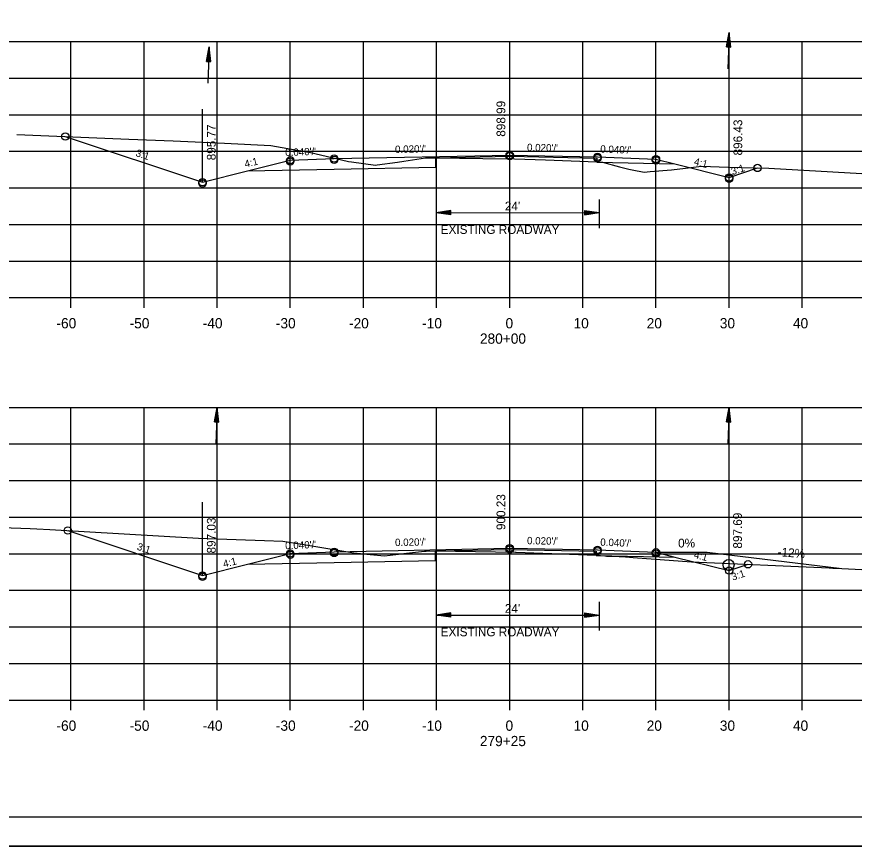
# Model space of a CAD drawing. Extents: x 1486524 to 1499135, y 326561 to 337924.
# Drawn here: x 1488915.5 to 1489030, y 331499.3 to 331612.6 of the extents above; entities that cross this region are included whole.
import ezdxf

# ---------------------------------------------------------------- set-up
doc = ezdxf.new("R2010")
doc.units = 0
for name, color, linetype in [('E_Const Align', 7, 'Continuous'), ('E_Const Align Station', 7, 'Continuous'), ('E_Ownership Information', 7, 'Continuous'), ('E_Property Line', 7, 'Continuous'), ('E_Proposed ROW and Easements', 7, 'Continuous'), ('E_Proposed ROW Fig Annot', 7, 'Continuous'), ('E_Quarter Calls', 7, 'Continuous'), ('E_Station Offset', 7, 'Continuous'), ('E_Survey Point', 7, 'Continuous'), ('E_Title Sheet', 7, 'Continuous'), ('E_Tract Number', 7, 'Continuous'), ('R_Water Annot', 7, 'Continuous'), ('R_Xsect Elev', 7, 'Continuous'), ('R_Xsect Slope', 7, 'Continuous')]:
    doc.layers.add(name, color=color, linetype=linetype)

msp = doc.modelspace()

# ---------------------------------------------------------------- linework, layer by layer
at = {"layer": 'E_Const Align'}
for p, q in [((1488842.89, 331574.26), (1489122.89, 331574.26)), ((1488922.89, 331572.86), (1488922.89, 331574.26)), ((1488932.89, 331572.86), (1488932.89, 331574.26)), ((1488942.89, 331572.86), (1488942.89, 331574.26)), ((1488952.89, 331572.86), (1488952.89, 331574.26)), ((1488962.89, 331572.86), (1488962.89, 331574.26)), ((1488972.89, 331572.86), (1488972.89, 331574.26)), ((1488982.89, 331572.86), (1488982.89, 331574.26)), ((1488992.89, 331572.86), (1488992.89, 331574.26)), ((1489002.89, 331572.86), (1489002.89, 331574.26)), ((1489012.89, 331572.86), (1489012.89, 331574.26)), ((1489022.89, 331572.86), (1489022.89, 331574.26)), ((1488842.89, 331519.26), (1489122.89, 331519.26)), ((1488922.89, 331517.86), (1488922.89, 331519.26)), ((1488932.89, 331517.86), (1488932.89, 331519.26)), ((1488942.89, 331517.86), (1488942.89, 331519.26)), ((1488952.89, 331517.86), (1488952.89, 331519.26)), ((1488962.89, 331517.86), (1488962.89, 331519.26)), ((1488972.89, 331517.86), (1488972.89, 331519.26)), ((1488982.89, 331517.86), (1488982.89, 331519.26)), ((1488992.89, 331517.86), (1488992.89, 331519.26)), ((1489002.89, 331517.86), (1489002.89, 331519.26)), ((1489012.89, 331517.86), (1489012.89, 331519.26)), ((1489022.89, 331517.86), (1489022.89, 331519.26))]:
    msp.add_line(p, q, dxfattribs=at)
at = {"layer": 'E_Ownership Information'}
for p, q in [((1488842.89, 331609.26), (1489122.89, 331609.26)), ((1488922.89, 331574.26), (1488922.89, 331609.26)), ((1488932.89, 331574.26), (1488932.89, 331609.26)), ((1488942.89, 331574.26), (1488942.89, 331609.26)), ((1488952.89, 331574.26), (1488952.89, 331609.26)), ((1488962.89, 331574.26), (1488962.89, 331609.26)), ((1488972.89, 331574.26), (1488972.89, 331609.26)), ((1488982.89, 331574.26), (1488982.89, 331609.26)), ((1488992.89, 331574.26), (1488992.89, 331609.26)), ((1489002.89, 331574.26), (1489002.89, 331609.26)), ((1489012.89, 331574.26), (1489012.89, 331609.26)), ((1489022.89, 331574.26), (1489022.89, 331609.26)), ((1488842.89, 331604.26), (1489122.89, 331604.26)), ((1488842.89, 331599.26), (1489122.89, 331599.26)), ((1488842.89, 331594.26), (1489122.89, 331594.26)), ((1488842.89, 331589.26), (1489122.89, 331589.26)), ((1488842.89, 331584.26), (1489122.89, 331584.26)), ((1488842.89, 331579.26), (1489122.89, 331579.26)), ((1488842.89, 331574.26), (1489122.89, 331574.26)), ((1488842.89, 331559.26), (1489122.89, 331559.26)), ((1488922.89, 331519.26), (1488922.89, 331559.26)), ((1488932.89, 331519.26), (1488932.89, 331559.26)), ((1488942.89, 331519.26), (1488942.89, 331559.26)), ((1488952.89, 331519.26), (1488952.89, 331559.26)), ((1488962.89, 331519.26), (1488962.89, 331559.26)), ((1488972.89, 331519.26), (1488972.89, 331559.26)), ((1488982.89, 331519.26), (1488982.89, 331559.26)), ((1488992.89, 331519.26), (1488992.89, 331559.26)), ((1489002.89, 331519.26), (1489002.89, 331559.26)), ((1489012.89, 331519.26), (1489012.89, 331559.26)), ((1489022.89, 331519.26), (1489022.89, 331559.26)), ((1488842.89, 331554.26), (1489122.89, 331554.26)), ((1488842.89, 331549.26), (1489122.89, 331549.26)), ((1488842.89, 331544.26), (1489122.89, 331544.26)), ((1488842.89, 331539.26), (1489122.89, 331539.26)), ((1488842.89, 331534.26), (1489122.89, 331534.26)), ((1488842.89, 331529.26), (1489122.89, 331529.26)), ((1488842.89, 331524.26), (1489122.89, 331524.26)), ((1488842.89, 331519.26), (1489122.89, 331519.26))]:
    msp.add_line(p, q, dxfattribs=at)
at = {"layer": 'E_Property Line'}
msp.add_line((1489141.07, 331503.26), (1488824.89, 331503.26), dxfattribs=at)
at = {"layer": 'E_Proposed ROW and Easements'}
for p, q in [((1488972.85, 331587.69), (1488972.85, 331583.76)), ((1488995.12, 331587.69), (1488995.12, 331583.76)), ((1488974.85, 331586.17), (1488972.85, 331585.87)), ((1488974.85, 331585.57), (1488972.85, 331585.87)), ((1488974.85, 331586.12), (1488973.18, 331585.87)), ((1488974.85, 331585.62), (1488973.18, 331585.87)), ((1488974.85, 331586.07), (1488973.52, 331585.87)), ((1488974.85, 331585.67), (1488973.52, 331585.87)), ((1488974.85, 331586.02), (1488973.86, 331585.87)), ((1488974.85, 331585.72), (1488973.86, 331585.87)), ((1488974.85, 331585.97), (1488974.2, 331585.87)), ((1488974.85, 331585.77), (1488974.2, 331585.87)), ((1488974.85, 331585.92), (1488974.53, 331585.87)), ((1488974.85, 331585.82), (1488974.53, 331585.87)), ((1488974.85, 331585.57), (1488974.85, 331586.17)), ((1488993.12, 331586.18), (1488995.12, 331585.88)), ((1488993.12, 331586.18), (1488993.12, 331585.58)), ((1488993.12, 331586.13), (1488994.79, 331585.88)), ((1488993.12, 331586.07), (1488994.44, 331585.88)), ((1488993.12, 331586.02), (1488994.11, 331585.88)), ((1488993.12, 331585.97), (1488993.77, 331585.88)), ((1488993.12, 331585.92), (1488993.44, 331585.88)), ((1488993.12, 331585.58), (1488995.12, 331585.88)), ((1488993.12, 331585.78), (1488993.77, 331585.88)), ((1488993.12, 331585.68), (1488994.44, 331585.88)), ((1488993.12, 331585.63), (1488994.79, 331585.88)), ((1488993.12, 331585.73), (1488994.11, 331585.88)), ((1488993.12, 331585.83), (1488993.44, 331585.88)), ((1488972.85, 331532.69), (1488972.85, 331528.76)), ((1488995.12, 331532.69), (1488995.12, 331528.76)), ((1488974.85, 331531.17), (1488972.85, 331530.87)), ((1488974.85, 331530.57), (1488972.85, 331530.87)), ((1488974.85, 331531.12), (1488973.18, 331530.87)), ((1488974.85, 331530.62), (1488973.18, 331530.87)), ((1488974.85, 331531.07), (1488973.52, 331530.87)), ((1488974.85, 331530.68), (1488973.52, 331530.87)), ((1488974.85, 331531.02), (1488973.86, 331530.87)), ((1488974.85, 331530.73), (1488973.86, 331530.87)), ((1488974.85, 331530.97), (1488974.2, 331530.87)), ((1488974.85, 331530.78), (1488974.2, 331530.87)), ((1488974.85, 331530.92), (1488974.53, 331530.87)), ((1488974.85, 331530.83), (1488974.53, 331530.87)), ((1488974.85, 331530.57), (1488974.85, 331531.17)), ((1488993.12, 331531.18), (1488995.12, 331530.88)), ((1488993.12, 331531.18), (1488993.12, 331530.58)), ((1488993.12, 331531.13), (1488994.79, 331530.88)), ((1488993.12, 331531.08), (1488994.44, 331530.88)), ((1488993.12, 331531.03), (1488994.11, 331530.88)), ((1488993.12, 331530.98), (1488993.77, 331530.88)), ((1488993.12, 331530.93), (1488993.44, 331530.88)), ((1488993.12, 331530.58), (1488995.12, 331530.88)), ((1488993.12, 331530.78), (1488993.77, 331530.88)), ((1488993.12, 331530.68), (1488994.44, 331530.88)), ((1488993.12, 331530.63), (1488994.79, 331530.88)), ((1488993.12, 331530.73), (1488994.11, 331530.88)), ((1488993.12, 331530.83), (1488993.44, 331530.88))]:
    msp.add_line(p, q, dxfattribs=at)
at = {"layer": 'E_Proposed ROW Fig Annot'}
for p, q in [((1489012.52, 331608.52), (1489012.89, 331610.51)), ((1489012.52, 331608.52), (1489012.89, 331610.51)), ((1489012.57, 331608.52), (1489012.88, 331610.18)), ((1489012.57, 331608.52), (1489012.88, 331610.18)), ((1489012.62, 331608.52), (1489012.86, 331609.84)), ((1489012.62, 331608.52), (1489012.86, 331609.84)), ((1489012.67, 331608.52), (1489012.85, 331609.5)), ((1489012.67, 331608.52), (1489012.85, 331609.5)), ((1489012.97, 331608.51), (1489012.85, 331609.5)), ((1489012.97, 331608.51), (1489012.85, 331609.5)), ((1489013.02, 331608.51), (1489012.86, 331609.84)), ((1489013.02, 331608.51), (1489012.86, 331609.84)), ((1489013.07, 331608.51), (1489012.88, 331610.18)), ((1489013.07, 331608.51), (1489012.88, 331610.18)), ((1489013.12, 331608.51), (1489012.89, 331610.51)), ((1489013.12, 331608.51), (1489012.89, 331610.51)), ((1488941.42, 331606.55), (1488941.78, 331608.54)), ((1488941.42, 331606.55), (1488941.78, 331608.54)), ((1488942.02, 331606.54), (1488941.78, 331608.54)), ((1488942.02, 331606.54), (1488941.78, 331608.54)), ((1489012.52, 331608.52), (1489013.12, 331608.51)), ((1489012.52, 331608.52), (1489013.12, 331608.51)), ((1489012.73, 331608.52), (1489012.84, 331609.17)), ((1489012.73, 331608.52), (1489012.84, 331609.17)), ((1489012.78, 331608.52), (1489012.83, 331608.83)), ((1489012.78, 331608.52), (1489012.83, 331608.83)), ((1489012.87, 331608.51), (1489012.83, 331608.83)), ((1489012.87, 331608.51), (1489012.83, 331608.83)), ((1489012.92, 331608.51), (1489012.84, 331609.17)), ((1489012.92, 331608.51), (1489012.84, 331609.17)), ((1488941.47, 331606.55), (1488941.77, 331608.21)), ((1488941.47, 331606.55), (1488941.77, 331608.21)), ((1488941.52, 331606.55), (1488941.76, 331607.87)), ((1488941.52, 331606.55), (1488941.76, 331607.87)), ((1488941.57, 331606.55), (1488941.75, 331607.53)), ((1488941.57, 331606.55), (1488941.75, 331607.53)), ((1488941.62, 331606.55), (1488941.74, 331607.19)), ((1488941.62, 331606.55), (1488941.74, 331607.19)), ((1488941.81, 331606.54), (1488941.74, 331607.19)), ((1488941.81, 331606.54), (1488941.74, 331607.19)), ((1488941.86, 331606.54), (1488941.75, 331607.53)), ((1488941.86, 331606.54), (1488941.75, 331607.53)), ((1488941.91, 331606.54), (1488941.76, 331607.87)), ((1488941.91, 331606.54), (1488941.76, 331607.87)), ((1488941.97, 331606.54), (1488941.77, 331608.21)), ((1488941.97, 331606.54), (1488941.77, 331608.21)), ((1488941.42, 331606.55), (1488942.02, 331606.54)), ((1488941.42, 331606.55), (1488942.02, 331606.54)), ((1488941.67, 331606.55), (1488941.72, 331606.86)), ((1488941.67, 331606.55), (1488941.72, 331606.86)), ((1488941.76, 331606.54), (1488941.72, 331606.86)), ((1488941.76, 331606.54), (1488941.72, 331606.86)), ((1488972.85, 331585.87), (1488995.12, 331585.88)), ((1488942.52, 331557.27), (1488942.89, 331559.26)), ((1488942.52, 331557.27), (1488942.89, 331559.26)), ((1488943.12, 331557.25), (1488942.89, 331559.26)), ((1488943.12, 331557.25), (1488942.89, 331559.26)), ((1489012.52, 331557.27), (1489012.89, 331559.26)), ((1489012.52, 331557.27), (1489012.89, 331559.26)), ((1489013.12, 331557.25), (1489012.89, 331559.26)), ((1489013.12, 331557.25), (1489012.89, 331559.26)), ((1488942.57, 331557.27), (1488942.88, 331558.93)), ((1488942.57, 331557.27), (1488942.88, 331558.93)), ((1488942.62, 331557.27), (1488942.86, 331558.58)), ((1488942.62, 331557.27), (1488942.86, 331558.58)), ((1488942.67, 331557.27), (1488942.85, 331558.25)), ((1488942.67, 331557.27), (1488942.85, 331558.25)), ((1488942.73, 331557.26), (1488942.84, 331557.91)), ((1488942.73, 331557.26), (1488942.84, 331557.91)), ((1488942.92, 331557.26), (1488942.84, 331557.91)), ((1488942.92, 331557.26), (1488942.84, 331557.91)), ((1488942.97, 331557.26), (1488942.85, 331558.25)), ((1488942.97, 331557.26), (1488942.85, 331558.25)), ((1488943.02, 331557.26), (1488942.86, 331558.58)), ((1488943.02, 331557.26), (1488942.86, 331558.58)), ((1488943.07, 331557.25), (1488942.88, 331558.93)), ((1488943.07, 331557.25), (1488942.88, 331558.93)), ((1489012.57, 331557.27), (1489012.88, 331558.93)), ((1489012.57, 331557.27), (1489012.88, 331558.93)), ((1489012.62, 331557.27), (1489012.86, 331558.58)), ((1489012.62, 331557.27), (1489012.86, 331558.58)), ((1489012.67, 331557.27), (1489012.85, 331558.25)), ((1489012.67, 331557.27), (1489012.85, 331558.25)), ((1489012.73, 331557.26), (1489012.84, 331557.91)), ((1489012.73, 331557.26), (1489012.84, 331557.91)), ((1489012.92, 331557.26), (1489012.84, 331557.91)), ((1489012.92, 331557.26), (1489012.84, 331557.91)), ((1489012.97, 331557.26), (1489012.85, 331558.25)), ((1489012.97, 331557.26), (1489012.85, 331558.25)), ((1489013.02, 331557.26), (1489012.86, 331558.58)), ((1489013.02, 331557.26), (1489012.86, 331558.58)), ((1489013.07, 331557.25), (1489012.88, 331558.93)), ((1489013.07, 331557.25), (1489012.88, 331558.93)), ((1488942.52, 331557.27), (1488943.12, 331557.25)), ((1488942.52, 331557.27), (1488943.12, 331557.25)), ((1488942.78, 331557.26), (1488942.83, 331557.58)), ((1488942.78, 331557.26), (1488942.83, 331557.58)), ((1488942.87, 331557.26), (1488942.83, 331557.58)), ((1488942.87, 331557.26), (1488942.83, 331557.58)), ((1489012.52, 331557.27), (1489013.12, 331557.25)), ((1489012.52, 331557.27), (1489013.12, 331557.25)), ((1489012.78, 331557.26), (1489012.83, 331557.58)), ((1489012.78, 331557.26), (1489012.83, 331557.58)), ((1489012.87, 331557.26), (1489012.83, 331557.58)), ((1489012.87, 331557.26), (1489012.83, 331557.58)), ((1488972.85, 331530.87), (1488995.12, 331530.88))]:
    msp.add_line(p, q, dxfattribs=at)
at = {"layer": 'E_Quarter Calls'}
msp.add_line((1488812.48, 331499.28), (1489145.82, 331499.28), dxfattribs=at)
for points in [[(1488812.48, 331712.62), (1489145.82, 331712.62), (1489145.82, 331499.28), (1488812.48, 331499.28)], [(1489058.81, 331708.72), (1489058.81, 331698.84), (1489094.54, 331698.84), (1489094.54, 331695.92), (1489117.74, 331695.92), (1489117.74, 331671.59), (1489141.07, 331671.59), (1489141.07, 331503.26), (1488824.89, 331503.26), (1488824.89, 331708.72)]]:
    msp.add_lwpolyline(points, close=True, dxfattribs=at)
for centre in [(1488922.13, 331596.28), (1488922.13, 331596.28), (1488952.89, 331593.03), (1488952.89, 331593.03), (1488952.89, 331592.86), (1488958.89, 331593.27), (1488958.89, 331593.27), (1488958.89, 331593.1), (1488982.89, 331593.75), (1488982.89, 331593.75), (1488982.89, 331593.58), (1488994.89, 331593.51), (1488994.89, 331593.51), (1488994.89, 331593.34), (1489002.89, 331593.19), (1489002.89, 331593.19), (1489002.89, 331593.02), (1489016.78, 331591.98), (1489016.78, 331591.98), (1489012.89, 331590.69), (1489012.89, 331590.69), (1488940.89, 331590.03), (1488940.89, 331590.03), (1488940.89, 331589.86), (1489012.89, 331590.52), (1488922.48, 331542.43), (1488922.48, 331542.43), (1488952.89, 331539.29), (1488952.89, 331539.29), (1488952.89, 331539.12), (1488958.89, 331539.53), (1488958.89, 331539.53), (1488958.89, 331539.36), (1488982.89, 331540.01), (1488982.89, 331540.01), (1488982.89, 331539.84), (1488994.89, 331539.77), (1488994.89, 331539.77), (1488994.89, 331539.6), (1489002.89, 331539.45), (1489002.89, 331539.45), (1489002.89, 331539.28), (1489012.89, 331536.95), (1489012.89, 331536.95), (1489015.48, 331537.81), (1489015.48, 331537.81), (1488940.89, 331536.29), (1488940.89, 331536.29), (1488940.89, 331536.12)]:
    msp.add_circle(centre, 0.5, dxfattribs=at)
at = {"layer": 'E_Station Offset'}
for p, q in [((1489002.89, 331539.45), (1489009.89, 331539.45)), ((1489009.89, 331539.45), (1489028.3, 331537.24))]:
    msp.add_line(p, q, dxfattribs=at)
msp.add_circle((1489012.82, 331537.73), 0.75, dxfattribs=at)
at = {"layer": 'E_Survey Point'}
for points in [[(1488947.06, 331591.57), (1488958.89, 331591.81), (1488972.78, 331592.09), (1488972.78, 331593.38), (1488982.89, 331593.58), (1488994.79, 331593.34), (1488994.8, 331592.76), (1489005.45, 331592.54)], [(1488947.06, 331537.83), (1488958.89, 331538.07), (1488972.73, 331538.35), (1488972.73, 331539.64), (1488982.89, 331539.84), (1488994.7, 331539.61), (1488994.71, 331539.02), (1489005.45, 331538.81)]]:
    msp.add_lwpolyline(points, dxfattribs=at)
at = {"layer": 'E_Title Sheet'}
for points in [[(1488922.13, 331596.28), (1488940.89, 331590.03), (1488947.06, 331591.57), (1488952.89, 331593.03), (1488958.89, 331593.27), (1488982.89, 331593.75), (1488994.89, 331593.51), (1489002.89, 331593.19), (1489005.45, 331592.54), (1489012.89, 331590.69), (1489016.78, 331591.98)], [(1488922.48, 331542.43), (1488940.89, 331536.29), (1488947.06, 331537.83), (1488952.89, 331539.29), (1488958.89, 331539.53), (1488982.89, 331540.01), (1488994.89, 331539.77), (1489002.89, 331539.45), (1489005.45, 331538.81), (1489012.89, 331536.95), (1489015.48, 331537.81)]]:
    msp.add_lwpolyline(points, dxfattribs=at)
at = {"layer": 'E_Tract Number'}
for points in [[(1488915.48, 331596.54), (1488930.82, 331595.93), (1488936.88, 331595.68), (1488943.91, 331595.35), (1488950.23, 331595.03), (1488955.39, 331594.12), (1488955.66, 331594.08), (1488957.03, 331593.76), (1488960.84, 331592.88), (1488961.28, 331592.82), (1488964.53, 331592.38), (1488964.75, 331592.41), (1488967.53, 331592.79), (1488968.41, 331592.92), (1488971.4, 331593.36), (1488972.19, 331593.37), (1488972.78, 331593.37), (1488979.23, 331593.29), (1488983.54, 331593.24), (1488987.77, 331593.08), (1488994.79, 331592.83), (1488995.09, 331592.81), (1488995.56, 331592.76), (1488997.9, 331592.14), (1488999.2, 331591.8), (1488999.65, 331591.73), (1489001.27, 331591.43), (1489002.09, 331591.49), (1489005.03, 331591.73), (1489006.91, 331591.95), (1489009.13, 331592.23), (1489012.74, 331592.11), (1489018.32, 331591.94), (1489035.82, 331590.94)], [(1488899.13, 331543.33), (1488917.33, 331542.7), (1488918.22, 331542.66), (1488920.03, 331542.57), (1488940.35, 331541.38), (1488949.38, 331541.06), (1488951.87, 331540.97), (1488954.2, 331540.6), (1488961.58, 331539.39), (1488963.83, 331539.17), (1488965.76, 331538.95), (1488967.3, 331539.16), (1488968.76, 331539.32), (1488971.26, 331539.61), (1488971.41, 331539.63), (1488971.45, 331539.63), (1488972.73, 331539.64), (1488983.7, 331539.48), (1488983.71, 331539.48), (1488983.76, 331539.47), (1488994.7, 331539.04), (1488994.71, 331539.04), (1488995.88, 331538.95), (1488995.88, 331538.95), (1488995.91, 331538.95), (1488996.11, 331538.94), (1488997.85, 331538.88), (1488998.71, 331538.83), (1488999.78, 331538.76), (1489007.76, 331538.16), (1489026.57, 331537.32), (1489027.06, 331537.29), (1489027.42, 331537.27), (1489028.31, 331537.24), (1489040.98, 331536.59)]]:
    msp.add_lwpolyline(points, dxfattribs=at)
at = {"layer": 'R_Water Annot'}
for p, q in [((1489012.89, 331610.51), (1489012.73, 331605.52)), ((1488941.78, 331608.54), (1488941.62, 331603.55)), ((1488942.89, 331559.26), (1488942.73, 331554.26)), ((1489012.89, 331559.26), (1489012.73, 331554.26))]:
    msp.add_line(p, q, dxfattribs=at)
at = {"layer": 'R_Xsect Elev'}
for p, q in [((1488982.89, 331593.25), (1488982.89, 331603.25)), ((1489012.89, 331590.69), (1489012.89, 331600.69)), ((1488940.89, 331590.03), (1488940.89, 331600.03)), ((1488982.89, 331539.49), (1488982.89, 331549.49)), ((1489012.89, 331536.95), (1489012.89, 331546.95)), ((1488940.89, 331536.29), (1488940.89, 331546.29))]:
    msp.add_line(p, q, dxfattribs=at)

# ---------------------------------------------------------------- texts
at = {"layer": 'E_Const Align Station'}
for s, p in [('-60', (1488920.92, 331570.06)), ('-50', (1488930.92, 331570.06)), ('-40', (1488940.92, 331570.06)), ('-30', (1488950.92, 331570.06)), ('-20', (1488960.92, 331570.06)), ('-10', (1488970.92, 331570.06)), ('0', (1488982.32, 331570.06)), ('10', (1488991.62, 331570.06)), ('20', (1489001.62, 331570.06)), ('30', (1489011.62, 331570.06)), ('40', (1489021.62, 331570.06)), ('280+00', (1488978.82, 331567.96)), ('-60', (1488920.92, 331515.06)), ('-50', (1488930.92, 331515.06)), ('-40', (1488940.92, 331515.06)), ('-30', (1488950.92, 331515.06)), ('-20', (1488960.92, 331515.06)), ('-10', (1488970.92, 331515.06)), ('0', (1488982.32, 331515.06)), ('10', (1488991.62, 331515.06)), ('20', (1489001.62, 331515.06)), ('30', (1489011.62, 331515.06)), ('40', (1489021.62, 331515.06)), ('279+25', (1488978.81, 331512.96))]:
    msp.add_text(s, height=1.4, dxfattribs=at).set_placement(p)
at = {"layer": 'E_Proposed ROW Fig Annot'}
for s, p in [("24'", (1488982.23, 331586.18)), ('EXISTING ROADWAY', (1488973.46, 331582.97)), ("24'", (1488982.23, 331531.18)), ('EXISTING ROADWAY', (1488973.46, 331527.97))]:
    msp.add_text(s, height=1.2, dxfattribs=at).set_placement(p)
at = {"layer": 'E_Station Offset'}
msp.add_text('0%', height=1.2, dxfattribs=at).set_placement((1489005.92, 331540.11))
msp.add_text('-12%', height=1.2, rotation=355.43, dxfattribs=at).set_placement((1489019.49, 331538.94))
at = {"layer": 'R_Xsect Elev'}
for s, p in [('898.99', (1488982.29, 331596.25)), ('896.43', (1489014.69, 331593.69)), ('895.77', (1488942.69, 331593.03)), ('900.23', (1488982.29, 331542.49)), ('897.03', (1488942.69, 331539.29)), ('897.69', (1489014.65, 331539.96))]:
    msp.add_text(s, height=1.2, rotation=90, dxfattribs=at).set_placement(p)
at = {"layer": 'R_Xsect Slope'}
for s, rotation, p in [('3:1', 341.5651, (1488931.67, 331593.63)), ("0.040'/'", 2.2906, (1488952.21, 331593.6)), ("0.020'/'", 1.1458, (1488967.22, 331594.03)), ("0.020'/'", 358.8542, (1488985.25, 331594.3)), ("0.040'/'", 357.7094, (1488995.26, 331594.09)), ('4:1', 14.0362, (1488946.76, 331592.01)), ('4:1', 345.9638, (1489008.01, 331592.42)), ('3:1', 18.4349, (1489013.35, 331590.99)), ('3:1', 341.5651, (1488931.84, 331539.83)), ("0.040'/'", 2.2906, (1488952.21, 331539.86)), ("0.020'/'", 1.1458, (1488967.22, 331540.3)), ("0.020'/'", 358.8542, (1488985.25, 331540.56)), ("0.040'/'", 357.7094, (1488995.26, 331540.36)), ('4:1', 345.9638, (1489008.01, 331538.69)), ('4:1', 14.0362, (1488943.83, 331537.36)), ('3:1', 18.4349, (1489013.4, 331535.57))]:
    msp.add_text(s, height=1, rotation=rotation, dxfattribs=at).set_placement(p)

doc.saveas('drawing.dxf')
